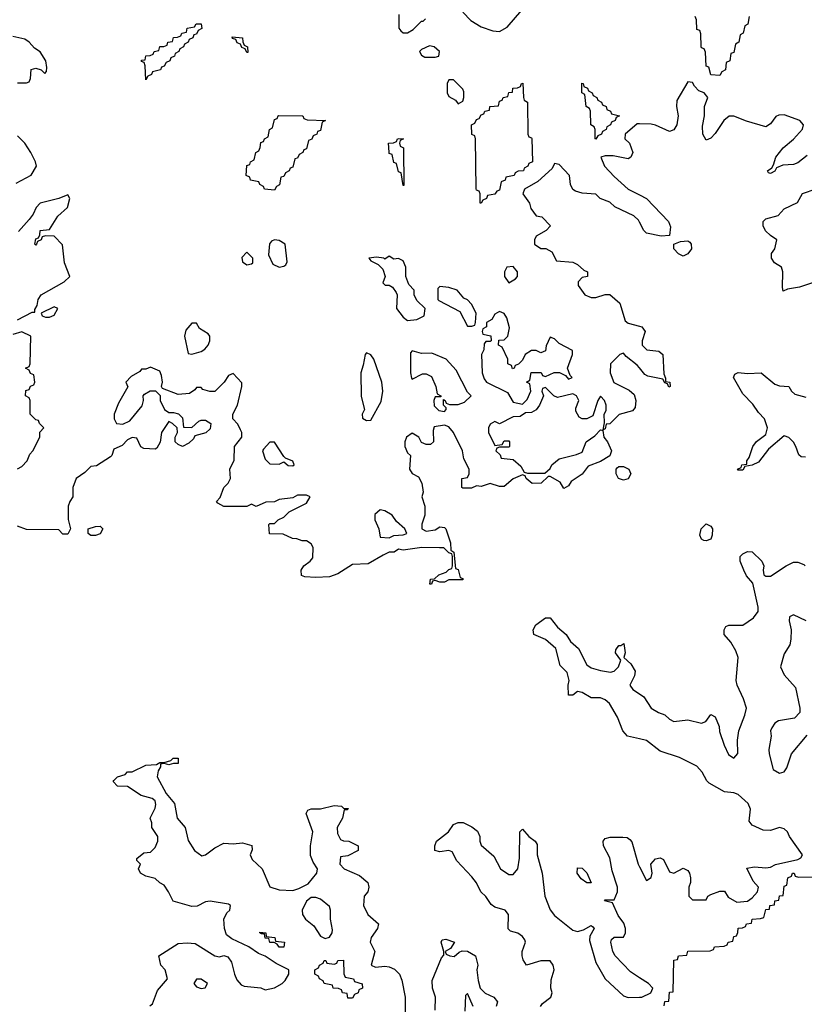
# Model space of a CAD drawing. Header units: inches. Extents: x 2601682 to 2755810, y 449311 to 584050.
# Tile 418 of 505: x 2697300 to 2700718, y 532459 to 536749. Entities that reach past the tile are written whole.
import ezdxf

# ---------------------------------------------------------------- set-up
doc = ezdxf.new("R2010")
doc.units = ezdxf.units.IN
doc.header["$MEASUREMENT"] = 0
doc.layers.add('C6593', color=7, linetype='Continuous')
doc.layers.add('C7503', color=7, linetype='Continuous')

msp = doc.modelspace()

# ---------------------------------------------------------------- linework, layer by layer
at = {"layer": 'C6593', "color": 2, "elevation": 2}
for points in [[(2698951.1, 536771.1), (2698951.6, 536711.6), (2698959.6, 536699.6), (2698970, 536692), (2698990, 536692), (2699014.6, 536705.4), (2699050, 536742), (2699058, 536742), (2699068, 536752)], [(2699230, 536782), (2699264.9, 536744.9), (2699310, 536718), (2699360.7, 536700.7), (2699390, 536697.3), (2699423.7, 536716.3), (2699486.6, 536790)], [(2697290, 536474), (2697330, 536474), (2697342, 536478), (2697347.3, 536492.7), (2697350, 536532), (2697370, 536538), (2697394, 536530), (2697410, 536514), (2697416.4, 536523.6), (2697419, 536541), (2697414, 536570), (2697390, 536608.7), (2697364, 536624), (2697342, 536650), (2697323.2, 536663.2), (2697270, 536676)], [(2700000, 536295.3), (2699990, 536295.6), (2699937.3, 536250), (2699936, 536230), (2699956, 536210), (2699971, 536170), (2699962, 536150), (2699950, 536142), (2699884.5, 536155.5), (2699850, 536155.1), (2699832, 536150), (2699846.8, 536110), (2699890, 536066), (2699951, 536010), (2700000, 535985.5)], [(2697284.1, 536035.9), (2697350, 536071), (2697374, 536110), (2697368.7, 536130), (2697348, 536170), (2697322, 536210), (2697290, 536242)], [(2700000, 535866.9), (2699995.5, 535875.5), (2699974.8, 535894.8), (2699892.7, 535932.7), (2699870, 535954), (2699829.1, 535969.1), (2699810, 535988), (2699750, 535992.7), (2699721.5, 536001.5), (2699709.5, 536009.5), (2699699.3, 536030), (2699695.3, 536070), (2699650, 536118), (2699630, 536122), (2699619.3, 536100.7), (2699557, 536043), (2699498.8, 536010), (2699492, 535990), (2699521, 535950), (2699526.8, 535926.8), (2699550, 535894), (2699574, 535890), (2699612, 535850), (2699594, 535830), (2699550, 535806), (2699542, 535790), (2699542, 535770), (2699570, 535752), (2699591.6, 535751.6), (2699618, 535738), (2699638, 535698), (2699710, 535692), (2699730, 535682), (2699756.9, 535656.9), (2699774, 535650), (2699774, 535630), (2699750, 535626), (2699732.7, 535607.3), (2699732, 535590), (2699762, 535550), (2699790, 535538), (2699810, 535538), (2699850, 535552), (2699870, 535552), (2699914.4, 535514.4), (2699937.3, 535437.3), (2699950, 535426.8), (2700000, 535413.4)], [(2697290, 535440.7), (2697354, 535474), (2697366, 535474), (2697366, 535486), (2697376, 535504), (2697380.9, 535530), (2697394, 535550), (2697493.2, 535606.8), (2697518, 535630), (2697496, 535690), (2697487.3, 535767.3), (2697450, 535806), (2697412.7, 535807.3), (2697398, 535802), (2697394, 535790), (2697378, 535782), (2697374, 535770), (2697370, 535766), (2697366, 535770), (2697370, 535794), (2697382, 535798), (2697388, 535812), (2697389.2, 535830.8), (2697430, 535834), (2697466.6, 535893.4), (2697508.7, 535930), (2697518, 535970), (2697510, 535986), (2697471, 535969), (2697390, 535948.7), (2697371.3, 535930), (2697359.3, 535900.7), (2697342, 535878), (2697294.4, 535825.6)], [(2697290, 534792), (2697310, 534802), (2697332.5, 534827.5), (2697344.7, 534855.3), (2697358, 534870), (2697388, 534930), (2697388.4, 534951.6), (2697406, 534970), (2697386, 534990), (2697382, 535002), (2697370, 535006), (2697346, 535030), (2697346, 535090), (2697342, 535102), (2697326, 535110), (2697327.3, 535132.7), (2697342, 535138), (2697347.3, 535152.7), (2697362, 535158), (2697366, 535170), (2697362, 535202), (2697347.3, 535207.3), (2697342, 535222), (2697326, 535230), (2697342, 535238), (2697346, 535250), (2697348, 535370), (2697310, 535389), (2697270, 535377.2)], [(2700000, 535231.7), (2699990, 535244), (2699941.2, 535281.2), (2699930, 535295.3), (2699925.4, 535294.6), (2699914, 535290), (2699874, 535250), (2699872, 535210), (2699887.9, 535167.9), (2699954.8, 535134.8), (2699976.3, 535116.3), (2699984, 535090), (2699981, 535059), (2699970, 535044), (2699911, 535029), (2699870, 534988), (2699854, 534986), (2699850, 534966), (2699842, 534962), (2699847.3, 534992.7), (2699846, 535030), (2699854.6, 535045.4), (2699854, 535070), (2699848, 535090), (2699830, 535108), (2699818, 535090), (2699796.8, 535023.2), (2699770.5, 535009.5), (2699750, 535009.3), (2699737.2, 535017.2), (2699723.1, 535043.1), (2699723.1, 535056.9), (2699735.3, 535090), (2699726, 535110), (2699710, 535118), (2699643.1, 535103.1), (2699626, 535110), (2699590, 535146), (2699578, 535142), (2699574, 535130), (2699582, 535110), (2699564.7, 535070), (2699550, 535048.7), (2699530, 535038), (2699503.6, 535036.4), (2699479.6, 535020.4), (2699450, 535018), (2699390, 534988), (2699370, 534998), (2699350, 534986), (2699342, 534970), (2699342, 534950), (2699370, 534894), (2699402, 534898), (2699410, 534914), (2699430, 534914), (2699434, 534910), (2699434, 534890), (2699430, 534886), (2699390, 534886), (2699378, 534882), (2699374, 534870), (2699392.7, 534852.7), (2699398, 534838), (2699450, 534832), (2699483.6, 534803.6), (2699498, 534778), (2699512.7, 534772.7), (2699587.3, 534772.7), (2699610, 534794), (2699618, 534810), (2699650, 534836), (2699725.6, 534854.4), (2699750, 534864.7), (2699768, 534910), (2699804.7, 534935.3), (2699830, 534962), (2699839.6, 534959.6), (2699844.7, 534930), (2699861, 534910), (2699878, 534870), (2699871.3, 534848.7), (2699830, 534824), (2699776.9, 534803.1), (2699750.7, 534769.3), (2699702.8, 534737.2), (2699690, 534718), (2699670, 534706), (2699654.6, 534734.6), (2699610, 534758), (2699602, 534758), (2699571, 534729), (2699531.6, 534728.4), (2699506, 534750), (2699502, 534762), (2699490, 534766), (2699450, 534748), (2699410, 534715.3), (2699390, 534715.3), (2699350, 534728), (2699310, 534715.3), (2699290, 534718), (2699268.4, 534708.4), (2699230, 534708), (2699226, 534710), (2699226, 534750), (2699250, 534754), (2699258, 534770), (2699258, 534790), (2699235.3, 534835.3), (2699228.7, 534870), (2699189, 534950), (2699170, 534975.3), (2699150, 534982), (2699105.4, 534974.6), (2699101, 534959), (2699102, 534910), (2699090, 534898), (2699070, 534898), (2699050, 534906), (2699038, 534930), (2699010, 534948), (2698984.7, 534930), (2698978, 534910), (2698978, 534890), (2698990, 534862), (2699002, 534850), (2698998, 534790), (2699010, 534772), (2699036.9, 534756.9), (2699051.3, 534730), (2699058, 534690), (2699052, 534670), (2699064.7, 534630), (2699064.7, 534590), (2699051.6, 534551.6), (2699052, 534530), (2699070, 534521), (2699110, 534526), (2699130, 534538.8), (2699150, 534536), (2699156, 534530), (2699176, 534470), (2699178, 534438), (2699191.1, 534428.9), (2699198, 534358), (2699210, 534354), (2699218, 534318), (2699230, 534314), (2699230.9, 534309.1), (2699170, 534308), (2699150, 534298), (2699130, 534298), (2699110, 534306), (2699098, 534302), (2699094, 534290), (2699086, 534290), (2699090, 534312), (2699107.3, 534312.7), (2699126, 534330), (2699158, 534342), (2699170, 534354), (2699182, 534358), (2699186, 534370), (2699186, 534410), (2699182, 534422), (2699170, 534426), (2699147.3, 534447.3), (2699128.4, 534448.4), (2699051.1, 534448.9), (2698970, 534437.2), (2698950, 534442), (2698930.7, 534429.3), (2698910, 534428.7), (2698883.5, 534416.5), (2698818, 534378), (2698750, 534375.3), (2698685.4, 534334.6), (2698650, 534322), (2698590, 534319), (2698542, 534322), (2698527.3, 534327.3), (2698526, 534350), (2698538, 534370), (2698566, 534390), (2698576.4, 534403.6), (2698578, 534450), (2698570, 534466), (2698550, 534478), (2698530, 534478), (2698507.3, 534487.3), (2698488.4, 534488.4), (2698447.3, 534507.3), (2698388.4, 534508.4), (2698386, 534550), (2698390, 534554), (2698410, 534554), (2698426, 534570), (2698450, 534582), (2698474.6, 534605.4), (2698550, 534642), (2698566, 534670), (2698550, 534678), (2698510, 534678), (2698490, 534666), (2698430, 534658), (2698410, 534648), (2698372.7, 534647.3), (2698330, 534628), (2698310, 534638), (2698290, 534628), (2698190, 534628), (2698163.1, 534643.1), (2698158, 534650), (2698173.6, 534666.4), (2698189.5, 534710.5), (2698208.7, 534730), (2698218, 534750), (2698215.3, 534790), (2698234, 534830), (2698235.3, 534890), (2698268, 534930), (2698268, 534950), (2698262, 534962), (2698250, 534986), (2698228, 535010), (2698228.7, 535030), (2698249.2, 535070), (2698268, 535150), (2698267.3, 535167.3), (2698230, 535208), (2698210, 535198), (2698191.1, 535168.9), (2698150, 535128.7), (2698128.9, 535128.9), (2698098, 535138), (2698090, 535146), (2698070, 535146), (2698063.6, 535136.4), (2698039.6, 535120.4), (2697990, 535115.3), (2697922, 535142), (2697918, 535150), (2697922, 535170), (2697918, 535198), (2697910, 535218), (2697870, 535235.3), (2697850, 535226), (2697830, 535226), (2697823.6, 535216.4), (2697786.4, 535193.6), (2697762, 535170), (2697771.3, 535148.7), (2697730, 535078), (2697711.3, 535030), (2697711.3, 535010), (2697722, 534990), (2697750, 534986), (2697779.3, 535000.7), (2697833.6, 535066.4), (2697839, 535090), (2697838, 535110), (2697843.1, 535116.9), (2697868.9, 535131.1), (2697891.6, 535131.6), (2697911.6, 535111.6), (2697911.3, 535090), (2697930.9, 535050.9), (2697950, 535038), (2697970, 535038), (2697991.6, 535031.6), (2698010, 535014), (2698014, 534974), (2698050, 534972), (2698080.2, 534999.8), (2698090, 535004.7), (2698110, 535004.7), (2698132, 534990), (2698130, 534966), (2698111.6, 534948.4), (2698063.6, 534936.4), (2698056.9, 534923.1), (2698036.9, 534903.1), (2698008.9, 534888.9), (2697990, 534898), (2697978, 534910), (2697978, 534930), (2697988, 534950), (2697986, 534970), (2697966, 534990), (2697950, 534998), (2697918, 534950), (2697911.6, 534908.4), (2697898, 534882), (2697890, 534878), (2697840.4, 534880.4), (2697828.4, 534888.4), (2697810, 534926), (2697790, 534928), (2697770, 534918), (2697746, 534894), (2697710, 534878), (2697702, 534850), (2697695.3, 534844.7), (2697635.3, 534804.7), (2697610, 534802), (2697584, 534776), (2697546, 534750), (2697531.3, 534710), (2697531.3, 534670), (2697518, 534650), (2697511.1, 534628.9), (2697511.1, 534571.1), (2697522, 534530), (2697510, 534508), (2697488, 534508), (2697470, 534526), (2697330, 534528), (2697290, 534542)], [(2700000, 533615.9), (2699947.7, 533627.7), (2699927, 533650), (2699903.7, 533710), (2699869.2, 533770), (2699850, 533786), (2699830, 533795.1), (2699790, 533795.1), (2699750, 533817.2), (2699730, 533822), (2699710, 533806), (2699690, 533806), (2699689, 533850), (2699693.2, 533870), (2699684.7, 533904.7), (2699654.6, 533934.6), (2699635.3, 534010), (2699590, 534049.2), (2699539, 534070), (2699536, 534090), (2699547.8, 534112.2), (2699590, 534142.8), (2699610, 534142.8), (2699642, 534102), (2699681, 534070), (2699699.6, 534039.6), (2699734, 534010), (2699770, 533938), (2699790, 533924.9), (2699830, 533914), (2699873.2, 533906.8), (2699890, 533911), (2699909, 533930), (2699918, 533958), (2699895.3, 533990), (2699896.4, 534003.6), (2699910, 534022), (2699918, 534022), (2699931.3, 534031.3), (2699938, 533990), (2699932, 533970), (2699962, 533942), (2699981, 533910), (2699978, 533890), (2699958, 533850), (2699971.3, 533830), (2700000, 533811.7)], [(2697866.8, 532453.2), (2697878, 532462), (2697901, 532519), (2697944, 532570), (2697934, 532610), (2697915.3, 532630), (2697906, 532670), (2697990, 532724), (2698030, 532727.7), (2698064.5, 532724.5), (2698150, 532670.8), (2698170, 532666.8), (2698190, 532672), (2698206.8, 532666.8), (2698223, 532643), (2698235.5, 532590), (2698246, 532566), (2698264.4, 532544.4), (2698278, 532538), (2698350, 532530.6), (2698370, 532523), (2698410, 532530.6), (2698444, 532550), (2698456.6, 532563.4), (2698472.3, 532590), (2698472.7, 532610), (2698417.8, 532637.8), (2698370, 532669.7), (2698340.8, 532680.8), (2698298, 532710), (2698224.1, 532744.1), (2698201.6, 532761.6), (2698191.6, 532790), (2698189.3, 532830), (2698202.7, 532857.3), (2698215.3, 532870), (2698218, 532890), (2698210, 532895.3), (2698130, 532909.3), (2698110, 532905.2), (2698073.2, 532886.8), (2698050, 532885.2), (2697968, 532908), (2697948.7, 532950), (2697930, 532978), (2697910, 532988), (2697890, 533008), (2697850, 533018), (2697826, 533030), (2697818, 533050), (2697826, 533070), (2697810, 533086), (2697810, 533094), (2697840.4, 533119.6), (2697870, 533122), (2697890, 533142), (2697902, 533170), (2697902, 533190), (2697875.3, 533230), (2697875.3, 533250), (2697868, 533270), (2697890, 533314), (2697893.2, 533330), (2697890, 533346), (2697876.5, 533356.5), (2697829.3, 533369.3), (2697770, 533408), (2697726, 533410), (2697708, 533430), (2697710, 533434), (2697726, 533450), (2697759, 533461), (2697770, 533472), (2697790, 533472), (2697850, 533501), (2697896.4, 533503.6), (2697910, 533512), (2697930, 533512), (2697958, 533522), (2697968.9, 533531.1), (2697991, 533531), (2697990, 533508.7), (2697970, 533508.7), (2697950, 533502), (2697930, 533508), (2697914, 533506), (2697914, 533494), (2697903.5, 533476.5), (2697899.1, 533450), (2697938, 533378), (2697974, 533334), (2697986, 533270), (2698021, 533230), (2698033.4, 533173.4), (2698061, 533130), (2698093.2, 533106.8), (2698110, 533111), (2698150, 533141), (2698190, 533162), (2698230, 533158.8), (2698270, 533162.8), (2698311.6, 533151.6), (2698312.7, 533132.7), (2698304.7, 533110), (2698312, 533090), (2698356, 533050), (2698390, 532971.3), (2698430, 532957.3), (2698490, 532954.8), (2698515.5, 532964.5), (2698556, 532984), (2698594, 533030), (2698597.2, 533050), (2698578.6, 533078.6), (2698567.3, 533107.3), (2698566.6, 533150), (2698577.2, 533210), (2698548, 533290), (2698555.3, 533304.7), (2698570, 533311.3), (2698610, 533310.8), (2698670, 533326), (2698702, 533322), (2698710, 533314), (2698732.7, 533312.7), (2698726, 533306), (2698714, 533306), (2698706, 533270), (2698682.8, 533230), (2698684, 533204), (2698698, 533178), (2698710, 533171.3), (2698734, 533170), (2698774, 533150), (2698774, 533130), (2698730, 533106), (2698698, 533102), (2698694, 533070), (2698714, 533050), (2698780.7, 533020.7), (2698816, 532990), (2698821, 532970), (2698816, 532950), (2698800.7, 532930), (2698797.3, 532890), (2698816, 532850), (2698862.8, 532810), (2698858.8, 532790), (2698830.7, 532750), (2698827.3, 532730), (2698847.3, 532690), (2698831.3, 532630), (2698850, 532620.7), (2698890, 532624.9), (2698910, 532622), (2698932.4, 532612.4), (2698954.8, 532590), (2698964.4, 532564.4), (2698979.5, 532490), (2698978.7, 532410)], [(2699569.3, 532450), (2699577.5, 532462.5), (2699614, 532490), (2699619, 532510), (2699614, 532530), (2699614.6, 532565.4), (2699628.7, 532610), (2699624, 532630), (2699610, 532648.7), (2699590, 532649), (2699570, 532649), (2699508, 532630), (2699493.2, 532653.2), (2699488.7, 532670), (2699488.7, 532690), (2699504, 532730), (2699500.2, 532740.2), (2699490, 532755.3), (2699470, 532768.7), (2699438, 532778), (2699428.4, 532788.4), (2699428.7, 532850), (2699415.3, 532870), (2699370, 532882), (2699353.6, 532893.6), (2699330, 532928.7), (2699309.4, 532949.4), (2699290, 532988), (2699270, 533015.3), (2699203.9, 533083.9), (2699184, 533124), (2699170, 533129), (2699130, 533124), (2699108, 533130), (2699108, 533150), (2699115.3, 533170), (2699168, 533210), (2699190, 533242), (2699210, 533252), (2699231.6, 533251.6), (2699270, 533232), (2699293.7, 533213.7), (2699304, 533190), (2699304, 533170), (2699310, 533152), (2699365.2, 533105.2), (2699394, 533050), (2699430, 533025.5), (2699450, 533024.9), (2699469.3, 533050), (2699476.5, 533096.5), (2699478, 533210), (2699490, 533222), (2699518, 533190), (2699544.7, 533170), (2699554.8, 533154.8), (2699554.8, 533110), (2699575.5, 533030), (2699587.7, 532930), (2699610, 532871.3), (2699630, 532846.8), (2699710, 532782.8), (2699730, 532776), (2699756.4, 532783.6), (2699790, 532802), (2699796.9, 532796.9), (2699802, 532790), (2699783.6, 532756.4), (2699782, 532738), (2699810, 532642), (2699850.7, 532570), (2699930, 532496.3), (2699950, 532488.4), (2700000, 532490.3)], [(2700000, 532575.1), (2699960.5, 532600.5), (2699894, 532670), (2699884, 532690), (2699875.3, 532730), (2699878, 532742), (2699888.9, 532751.1), (2699930, 532752), (2699939, 532770), (2699939.3, 532790), (2699932.1, 532812.1), (2699906.8, 532846.8), (2699882, 532902), (2699848, 532910), (2699850, 532914), (2699890, 532914), (2699904, 532950), (2699904, 532970), (2699880.9, 533040.9), (2699870, 533098), (2699842.7, 533150), (2699841.2, 533170), (2699850, 533181), (2699872.3, 533187.7), (2699927.5, 533187.5), (2699946.4, 533186.4), (2699958, 533178), (2699967.1, 533167.1), (2699994, 533070), (2700000, 533058)], [(2699110, 532434), (2699111.6, 532490), (2699098, 532530), (2699096.5, 532563.5), (2699138, 532662), (2699147.3, 532672.7), (2699148, 532690), (2699135.3, 532730), (2699140.2, 532739.8), (2699156.4, 532743.6), (2699194, 532730), (2699176.9, 532703.1), (2699154, 532690), (2699158, 532678), (2699174, 532670), (2699192.9, 532667.1), (2699214, 532686), (2699228, 532692), (2699250, 532691), (2699286, 532670), (2699296, 532630), (2699291.3, 532610), (2699296.9, 532563.1), (2699306, 532530), (2699327.7, 532507.7), (2699364.7, 532490), (2699381, 532470), (2699376, 532450)], [(2699275.3, 532450), (2699250, 532506), (2699242, 532498), (2699238.8, 532430)]]:
    msp.add_lwpolyline(points, dxfattribs=at)
at = {"layer": 'C6593', "color": 2}
for points, elevation in [([(2697850, 536486), (2697847.3, 536547.3), (2697842, 536562), (2697830, 536566), (2697830, 536572), (2697846, 536574), (2697850, 536591.3), (2697868, 536592), (2697882, 536598), (2697886, 536610), (2697906, 536614), (2697910, 536631.3), (2697928, 536632), (2697942, 536638), (2697946, 536650), (2697966, 536654), (2697970, 536671.3), (2697988, 536672), (2698002, 536678), (2698006, 536690), (2698026, 536694), (2698030, 536712), (2698062, 536718), (2698068.9, 536731.1), (2698091.3, 536730), (2698094, 536710), (2698078, 536702), (2698070, 536686), (2698058, 536682), (2698054, 536670), (2698038, 536662), (2698034, 536650), (2698018, 536642), (2698014, 536630), (2697998, 536622), (2697994, 536610), (2697978, 536602), (2697974, 536590), (2697958, 536582), (2697954, 536570), (2697938, 536562), (2697930, 536546), (2697918, 536542), (2697914, 536530), (2697878, 536522), (2697874, 536510), (2697858, 536502)], -2), ([(2698290, 536606), (2698282, 536622), (2698267.3, 536627.3), (2698262, 536642), (2698247.3, 536647.3), (2698242, 536662), (2698227.3, 536667.3), (2698226, 536674), (2698271, 536670), (2698271.6, 536651.6), (2698278, 536638), (2698292, 536630), (2698294, 536606)], -2), ([(2699085.4, 536634.6), (2699050, 536618), (2699042, 536610), (2699050, 536594), (2699064.7, 536584.7), (2699110, 536584.7), (2699126, 536590), (2699128, 536610), (2699106, 536630)], 2), ([(2699190, 536486), (2699170, 536486), (2699162, 536470), (2699162, 536430), (2699170, 536414), (2699198, 536398), (2699210, 536382), (2699230, 536394), (2699235.3, 536410), (2699234.6, 536434.6), (2699230, 536446)], 2), ([(2699310, 535948.7), (2699306, 535950), (2699306, 535990), (2699302, 536002), (2699290, 536006), (2699288.4, 536011.6), (2699286, 536230), (2699282, 536242), (2699268.9, 536248.9), (2699268, 536290), (2699282, 536298), (2699290, 536314), (2699302, 536318), (2699310, 536334), (2699322, 536338), (2699326, 536350), (2699346, 536354), (2699348, 536370), (2699386, 536374), (2699390, 536394), (2699402, 536398), (2699406, 536410), (2699426, 536414), (2699430, 536431.3), (2699447.3, 536432.7), (2699448.7, 536450), (2699468.4, 536451.6), (2699482, 536458), (2699486, 536470), (2699491.6, 536471.6), (2699494, 536410), (2699498, 536398), (2699511.3, 536390), (2699514, 536250), (2699518, 536238), (2699530, 536234), (2699530.9, 536230.9), (2699534, 536130), (2699518, 536122), (2699514, 536110), (2699498, 536102), (2699494, 536090), (2699472, 536088), (2699458, 536082), (2699454, 536070), (2699418, 536062), (2699414, 536050), (2699398, 536042), (2699390, 536006), (2699378, 536002), (2699370, 535988), (2699338, 535982), (2699334, 535970), (2699318, 535962)], -2), ([(2699810, 536228.7), (2699806, 536230), (2699806, 536270), (2699802, 536282), (2699788, 536290), (2699786, 536350), (2699782, 536362), (2699768, 536370), (2699762, 536422), (2699748.7, 536430), (2699748, 536472), (2699754, 536470), (2699758, 536458), (2699774, 536450), (2699778, 536438), (2699794, 536430), (2699798, 536418), (2699814, 536410), (2699818, 536398), (2699834, 536390), (2699838, 536378), (2699854, 536370), (2699858, 536358), (2699874, 536350), (2699878, 536338), (2699912, 536330), (2699898, 536322), (2699894, 536310), (2699878, 536302), (2699874, 536290), (2699858, 536282), (2699854, 536270), (2699838, 536262), (2699834, 536250), (2699818, 536242)], -2), ([(2698410, 536006), (2698366, 536010), (2698362, 536022), (2698346, 536030), (2698342, 536042), (2698306, 536050), (2698302, 536062), (2698286, 536070), (2698290, 536114), (2698302, 536118), (2698306, 536130), (2698322, 536138), (2698328, 536170), (2698342, 536178), (2698348, 536192), (2698350, 536214), (2698362, 536218), (2698366, 536230), (2698382, 536238), (2698388, 536270), (2698402, 536278), (2698410, 536314), (2698422, 536318), (2698426, 536330), (2698429.3, 536330.7), (2698530, 536330.4), (2698534, 536330), (2698538, 536318), (2698552, 536312), (2698632, 536310), (2698618, 536302), (2698610, 536266), (2698598, 536262), (2698594, 536250), (2698578, 536242), (2698572, 536228), (2698558, 536222), (2698550, 536186), (2698538, 536182), (2698534, 536170), (2698518, 536162), (2698510, 536146), (2698498, 536142), (2698490, 536106), (2698478, 536102), (2698474, 536090), (2698458, 536082), (2698450, 536066), (2698438, 536062), (2698431.3, 536028.7), (2698418, 536022)], -2), ([(2698970, 536026), (2698962, 536082), (2698950, 536086), (2698942, 536122), (2698930, 536126), (2698922, 536162), (2698910, 536166), (2698909.1, 536170.9), (2698906, 536210), (2698928.4, 536211.6), (2698942, 536218), (2698946, 536230), (2698951.3, 536231.3), (2698972, 536230), (2698958, 536222), (2698954, 536210), (2698958, 536198), (2698972, 536190), (2698974, 536026)], -2), ([(2698410, 535789.3), (2698396.8, 535783.2), (2698387.5, 535772.5), (2698384.5, 535724.5), (2698403.4, 535683.4), (2698430, 535670.7), (2698450, 535674.8), (2698458.9, 535681.1), (2698465.6, 535694.4), (2698457, 535770), (2698430, 535787)], 2), ([(2698290, 535735.3), (2698267.1, 535712.9), (2698270, 535694), (2698290, 535681), (2698310, 535684.7), (2698315.3, 535690), (2698315.3, 535710)], 2), ([(2698910, 535718), (2698890, 535706), (2698886, 535710), (2698853.6, 535713.6), (2698821, 535710), (2698830, 535698), (2698862, 535682), (2698882, 535662), (2698892, 535630), (2698882, 535602), (2698892.7, 535592.7), (2698910, 535592), (2698923.6, 535583.6), (2698939.8, 535559.8), (2698944.7, 535550), (2698942, 535490), (2698970, 535452), (2698990, 535438), (2699030, 535442), (2699062, 535458), (2699066, 535490), (2699030, 535526), (2699018, 535550), (2699018, 535570), (2698994.6, 535594.6), (2698982, 535630), (2698982, 535670), (2698970, 535698), (2698950, 535708), (2698930, 535706)], 2), ([(2699450, 535674), (2699422, 535670), (2699411.3, 535650), (2699412, 535630), (2699430, 535602), (2699460.4, 535619.6), (2699468, 535630), (2699468.7, 535650)], 2), ([(2699130, 535586), (2699122, 535578), (2699122, 535530), (2699125.4, 535525.4), (2699216.9, 535476.9), (2699250, 535414), (2699270, 535414), (2699282, 535418), (2699286, 535430), (2699288, 535470), (2699268, 535510), (2699250, 535528), (2699235.3, 535535.3), (2699206, 535570), (2699170, 535582)], 2), ([(2697450, 535498), (2697394, 535470), (2697398, 535458), (2697412.7, 535452.7), (2697430, 535452), (2697450, 535462), (2697466, 535490)], 2), ([(2699390, 535478), (2699370, 535466), (2699356.9, 535443.1), (2699334, 535430), (2699334, 535410), (2699318, 535402), (2699314, 535390), (2699318, 535378), (2699352, 535372), (2699354, 535350), (2699350, 535346), (2699330, 535346), (2699323.6, 535336.4), (2699322, 535310), (2699312, 535290), (2699314, 535210), (2699323.6, 535183.6), (2699334, 535170), (2699424.7, 535124.7), (2699450, 535082), (2699490, 535074), (2699510, 535094), (2699526, 535130), (2699522, 535162), (2699508, 535170), (2699522, 535178), (2699528, 535212), (2699571.6, 535211.6), (2699578, 535198), (2699590, 535194), (2699628.4, 535211.6), (2699652, 535212), (2699678, 535198), (2699690, 535182), (2699706, 535190), (2699698, 535198), (2699686, 535230), (2699708, 535290), (2699707.3, 535307.3), (2699650, 535338), (2699630, 535358), (2699610, 535366), (2699592.7, 535327.3), (2699590, 535306), (2699570, 535298), (2699550, 535308), (2699530, 535308), (2699502, 535290), (2699490, 535266), (2699472.7, 535247.3), (2699458, 535242), (2699454, 535230), (2699447.3, 535227.3), (2699442, 535242), (2699426, 535250), (2699426, 535270), (2699402, 535322), (2699386, 535330), (2699387.3, 535352.7), (2699410, 535354), (2699426, 535370), (2699433.2, 535406.8), (2699422, 535450), (2699410, 535468)], 2), ([(2698070, 535426), (2698050, 535426), (2698023.6, 535396.4), (2698018, 535370), (2698034, 535294), (2698050, 535292), (2698090, 535302.8), (2698106.8, 535313.2), (2698121.2, 535330), (2698128.7, 535350), (2698128, 535370), (2698120.4, 535380.4), (2698083.1, 535403.1)], 2), ([(2698810, 535298), (2698804.7, 535290), (2698796.9, 535243.1), (2698786, 535210), (2698787.7, 535107.7), (2698802, 535050), (2698792, 535030), (2698792.7, 535012.7), (2698810, 535002), (2698830, 535004.7), (2698874, 535086), (2698882, 535130), (2698877.2, 535170), (2698842, 535270), (2698830, 535288)], 2), ([(2699010, 535306), (2699002, 535298), (2699002, 535210), (2699006.4, 535186.4), (2699010, 535182), (2699054.6, 535205.4), (2699070, 535206), (2699094, 535194), (2699112, 535150), (2699118, 535118), (2699134, 535110), (2699134, 535106), (2699110, 535106), (2699104.7, 535090), (2699106, 535066), (2699126.4, 535046.4), (2699150, 535042), (2699158, 535050), (2699158, 535058), (2699146, 535070), (2699146, 535094), (2699154, 535090), (2699158, 535078), (2699172.7, 535072.7), (2699210, 535072), (2699238, 535082), (2699266, 535110), (2699250, 535126), (2699202, 535222), (2699158, 535270), (2699095.3, 535295.3), (2699050, 535294)], 2), ([(2698410, 534908), (2698390, 534908), (2698362, 534878), (2698358, 534870), (2698370, 534834), (2698390, 534814), (2698430, 534812), (2698450, 534822), (2698470, 534806), (2698490, 534804.7), (2698495.3, 534810), (2698490, 534826), (2698458, 534838), (2698450, 534846)], 2), ([(2699930, 534742), (2699908, 534750), (2699898, 534770), (2699898, 534790), (2699903.1, 534796.9), (2699910, 534802), (2699930, 534802), (2699954, 534790), (2699962, 534770), (2699950, 534748)], 2), ([(2698870, 534612.7), (2698847.5, 534592.5), (2698846.8, 534570), (2698864.7, 534530), (2698870, 534494), (2698910, 534492), (2698930, 534502), (2698970, 534504.7), (2698986, 534510), (2698978, 534530), (2698942, 534562), (2698922, 534590), (2698890, 534609)], 2), ([(2697610, 534502), (2697598, 534510), (2697598, 534530), (2697630, 534541), (2697650, 534542), (2697662, 534530), (2697650, 534509), (2697630, 534502)], 2), ([(2699770, 532988), (2699745.6, 533005.6), (2699728.7, 533030), (2699730, 533054), (2699750, 533052), (2699770, 533032), (2699790, 532988)], 2), ([(2698590, 532924), (2698570, 532924), (2698550, 532908), (2698531, 532870), (2698531.3, 532850), (2698544.7, 532830), (2698581.4, 532801.4), (2698610, 532756), (2698630, 532746), (2698650, 532751.3), (2698661.2, 532770), (2698663.1, 532783.1), (2698653.2, 532830), (2698654, 532870), (2698650, 532886), (2698610, 532917.2)], 2), ([(2698430, 532708), (2698422, 532722), (2698408, 532728), (2698390, 532728.7), (2698386, 532746), (2698370, 532748), (2698366, 532766), (2698354, 532766), (2698346, 532770), (2698346, 532774), (2698372, 532770), (2698374, 532754), (2698412, 532750), (2698414, 532734), (2698454, 532730), (2698450, 532708)], -2), ([(2698730, 532486), (2698726, 532506), (2698706, 532510), (2698702, 532522), (2698688.4, 532528.4), (2698666, 532530), (2698662, 532542), (2698626, 532550), (2698622, 532562), (2698606, 532570), (2698602, 532582), (2698586, 532590), (2698586, 532610), (2698602, 532618), (2698606, 532630), (2698622, 532638), (2698626, 532650), (2698634, 532650), (2698638, 532638), (2698670, 532634), (2698682, 532638), (2698686, 532650), (2698710, 532652), (2698712.7, 532592.7), (2698718, 532578), (2698754, 532570), (2698758, 532558), (2698792, 532548), (2698794, 532530), (2698778, 532522), (2698774, 532510), (2698758, 532502), (2698750, 532486)], -2), ([(2698090, 532568.7), (2698070, 532568.7), (2698058.8, 532550), (2698070, 532536), (2698090, 532528), (2698108.4, 532531.6), (2698118, 532550)], 2)]:
    msp.add_lwpolyline(points, close=True, dxfattribs=dict(at, elevation=elevation))
at = {"layer": 'C7503', "color": 2}
for points, elevation in [([(2700478, 536762), (2700471.3, 536728.7), (2700458, 536722), (2700452, 536690), (2700438, 536682), (2700432, 536650), (2700418, 536642), (2700410, 536606), (2700398, 536602), (2700394, 536570), (2700378, 536562), (2700374, 536530), (2700358, 536522), (2700350, 536506), (2700310, 536508), (2700302, 536542), (2700290, 536546), (2700287.3, 536607.3), (2700282, 536622), (2700270, 536626), (2700269, 536631), (2700267.3, 536687.3), (2700262, 536702), (2700250, 536706), (2700248, 536748), (2700242, 536762)], -2), ([(2700730, 536157.2), (2700690, 536125.2), (2700670, 536118), (2700624.5, 536115.5), (2700596.9, 536103.1), (2700590, 536088.7), (2700570, 536078), (2700562, 536082), (2700558, 536090), (2700576.4, 536103.6), (2700584, 536116), (2700593.2, 536150), (2700626, 536190), (2700670, 536227.7), (2700710, 536272), (2700713.6, 536290), (2700698, 536310), (2700630, 536334.3), (2700606.9, 536333.1), (2700593, 536327), (2700570, 536295.3), (2700550, 536281.2), (2700466.3, 536306.3), (2700410, 536329), (2700390, 536329), (2700367.3, 536310), (2700330, 536252.7), (2700310, 536232.7), (2700290, 536224), (2700275.1, 536250), (2700274.8, 536285.2), (2700282.7, 536330), (2700282.7, 536370), (2700297.2, 536410), (2700282, 536430), (2700258.9, 536438.9), (2700238.9, 536458.9), (2700230, 536475.3), (2700210, 536478), (2700162.8, 536397.2), (2700160.7, 536370), (2700168, 536330), (2700162, 536290), (2700150, 536268.7), (2700130, 536261.2), (2700070, 536289.2), (2700050, 536294), (2700000, 536295.3)], 2), ([(2700000, 535985.5), (2700031, 535970), (2700126, 535870), (2700134.4, 535845.6), (2700130, 535808), (2700094.8, 535805.2), (2700030, 535819), (2700019, 535830), (2700000, 535866.9)], 2), ([(2700766, 535606), (2700697.3, 535582.7), (2700644.7, 535575.3), (2700626, 535566), (2700622, 535582), (2700624, 535650), (2700619, 535670), (2700588, 535690), (2700575.3, 535710), (2700575.3, 535730), (2700588.7, 535750), (2700598, 535790), (2700570, 535808), (2700549.1, 535829.1), (2700539, 535850), (2700539, 535870), (2700550, 535881), (2700604, 535896), (2700630, 535924.7), (2700688.4, 535951.6), (2700709.1, 535990.9), (2700770, 536011.3)], 2), ([(2700000, 535413.4), (2700010.6, 535410.6), (2700024.7, 535390), (2700011.3, 535350), (2700012, 535330), (2700031.1, 535311.1), (2700084.7, 535304.7), (2700102, 535290), (2700105.4, 535205.4), (2700112.7, 535187.3), (2700112.7, 535172.7), (2700131.3, 535170), (2700134, 535150), (2700128, 535148), (2700122, 535162), (2700110, 535166), (2700102, 535182), (2700035.5, 535195.5), (2700023.2, 535203.2), (2700000, 535231.7)], 2), ([(2700723.1, 534843.1), (2700704, 534844), (2700693.2, 534853.2), (2700681.2, 534890), (2700670, 534908.7), (2700650, 534928.7), (2700630, 534935.3), (2700562, 534878), (2700518.8, 534821.2), (2700490, 534808), (2700458, 534802), (2700450, 534786), (2700430, 534786), (2700426, 534790), (2700442, 534798), (2700446, 534810), (2700467.3, 534812.7), (2700467.3, 534827.3), (2700478, 534842), (2700494, 534890), (2700509.3, 534910.7), (2700550, 534942), (2700557.2, 534970), (2700544, 535010), (2700518, 535038), (2700494, 535074), (2700450, 535119), (2700409.2, 535190), (2700415.3, 535204.7), (2700430, 535211), (2700470, 535207.3), (2700530, 535210.8), (2700590, 535160.7), (2700610, 535154), (2700650.9, 535150.9), (2700662, 535130), (2700676.9, 535116.9), (2700724.5, 535104.5)], 2), ([(2700000, 533811.7), (2700019.3, 533799.3), (2700051.3, 533750), (2700082, 533730), (2700110, 533721), (2700130, 533702), (2700150, 533692), (2700210, 533698.8), (2700270, 533684), (2700289.1, 533690.9), (2700310, 533722), (2700330, 533711.3), (2700346.8, 533670), (2700347.9, 533647.9), (2700368, 533588), (2700387.5, 533547.5), (2700410, 533532), (2700428.7, 533551.3), (2700426.6, 533610), (2700432.7, 533650), (2700459, 533719), (2700466, 533750), (2700453.2, 533790), (2700425.2, 533850), (2700421.2, 533870), (2700429.2, 533970), (2700418.9, 533998.9), (2700397.5, 534037.5), (2700368.7, 534070), (2700368, 534090), (2700375.3, 534104.7), (2700388.9, 534111.1), (2700450, 534111.3), (2700496.5, 534143.5), (2700517.2, 534170), (2700517.2, 534190), (2700493.6, 534293.6), (2700466.3, 534326.3), (2700454, 534350), (2700438, 534390), (2700438, 534410), (2700450, 534422), (2700470, 534432), (2700491.1, 534431.1), (2700532, 534390), (2700542, 534370), (2700538, 534350), (2700542, 534330), (2700550, 534324.7), (2700570, 534324.7), (2700638, 534370), (2700670, 534384.7), (2700690, 534384.7), (2700715.3, 534375.3), (2700722, 534370)], 2), ([(2700726, 534130), (2700670, 534155.3), (2700652.7, 534147.3), (2700652, 534130), (2700661, 534090), (2700658.8, 534050), (2700654, 534026), (2700630, 533986), (2700614, 533930), (2700630, 533894), (2700678.8, 533838.8), (2700698, 533750), (2700698, 533730), (2700674.8, 533705.2), (2700605.5, 533694.5), (2700590, 533684), (2700575.9, 533664.1), (2700570.7, 533650), (2700572.8, 533627.2), (2700562.8, 533570), (2700564, 533550), (2700582.5, 533482.5), (2700610, 533466.8), (2700630, 533472), (2700642, 533490), (2700662, 533550), (2700730, 533632)], 2), ([(2700000, 533058), (2700030, 532998), (2700050, 533012), (2700054.5, 533030), (2700049.3, 533070), (2700070, 533093.4), (2700090, 533097.3), (2700104.7, 533090), (2700130, 533036), (2700150, 533031.3), (2700190, 533052), (2700210, 533042), (2700218, 533030), (2700222, 533010), (2700222, 532990), (2700214, 532970), (2700214, 532930), (2700230, 532914), (2700290, 532914), (2700298, 532930), (2700310, 532938), (2700350, 532952), (2700370, 532952), (2700385.4, 532925.4), (2700424, 532904), (2700470, 532908), (2700490, 532922.8), (2700514, 532950), (2700518, 532970), (2700495.5, 532995.5), (2700467.3, 533052.7), (2700501.2, 533058.8), (2700550, 533054), (2700570, 533056.3), (2700592.3, 533067.7), (2700689, 533090), (2700702.7, 533097.3), (2700709.3, 533110), (2700652.7, 533190), (2700644, 533210), (2700630, 533224), (2700610, 533229), (2700570, 533217.2), (2700538, 533218), (2700490, 533239), (2700477.2, 533257.2), (2700483.7, 533310), (2700473.8, 533333.8), (2700430, 533373.2), (2700410, 533381.2), (2700370, 533385.2), (2700303.2, 533423.2), (2700292.7, 533432.7), (2700273.2, 533470), (2700250, 533497.2), (2700173.8, 533533.8), (2700090, 533562), (2700030, 533609.2), (2700000, 533615.9)], 2), ([(2700107.3, 532452.7), (2700110, 532471.3), (2700127.3, 532472.7), (2700130, 532512), (2700146, 532514), (2700150, 532652), (2700166, 532654), (2700170, 532671), (2700206, 532674), (2700210, 532690.7), (2700307.3, 532692.7), (2700322, 532698), (2700326, 532710), (2700368, 532712), (2700382, 532718), (2700386, 532730), (2700406, 532734), (2700410, 532754), (2700422, 532758), (2700428.4, 532771.6), (2700430, 532791.3), (2700448, 532792), (2700462, 532798), (2700466, 532810), (2700487.3, 532812.7), (2700490, 532830.8), (2700527.3, 532832.7), (2700542, 532838), (2700550, 532872), (2700566, 532874), (2700568, 532890), (2700587.3, 532892.7), (2700588.7, 532910), (2700607.3, 532912.7), (2700610, 532932), (2700626, 532934), (2700630, 532974), (2700642, 532978), (2700646, 533010), (2700662, 533018), (2700666, 533030), (2700674, 533030), (2700678, 533018), (2700692.7, 533012.7), (2700886, 533014)], -2), ([(2700000, 532490.3), (2700010, 532490.7), (2700049.2, 532510), (2700057.2, 532530), (2700039, 532550), (2700000, 532575.1)], 2)]:
    msp.add_lwpolyline(points, dxfattribs=dict(at, elevation=elevation))
at = {"layer": 'C7503', "color": 2, "elevation": 2}
for points in [[(2700190, 535719), (2700170, 535729.2), (2700149.2, 535750), (2700148.9, 535771.1), (2700178, 535782), (2700210, 535784.7), (2700218.8, 535778.8), (2700224.7, 535770), (2700226, 535750), (2700210, 535728)], [(2700290, 534478), (2700280.4, 534480.4), (2700270, 534486), (2700263.1, 534503.1), (2700268.7, 534530), (2700290, 534552), (2700310, 534542), (2700318, 534530), (2700316.9, 534503.1), (2700310, 534486)]]:
    msp.add_lwpolyline(points, close=True, dxfattribs=at)

doc.saveas('drawing.dxf')
